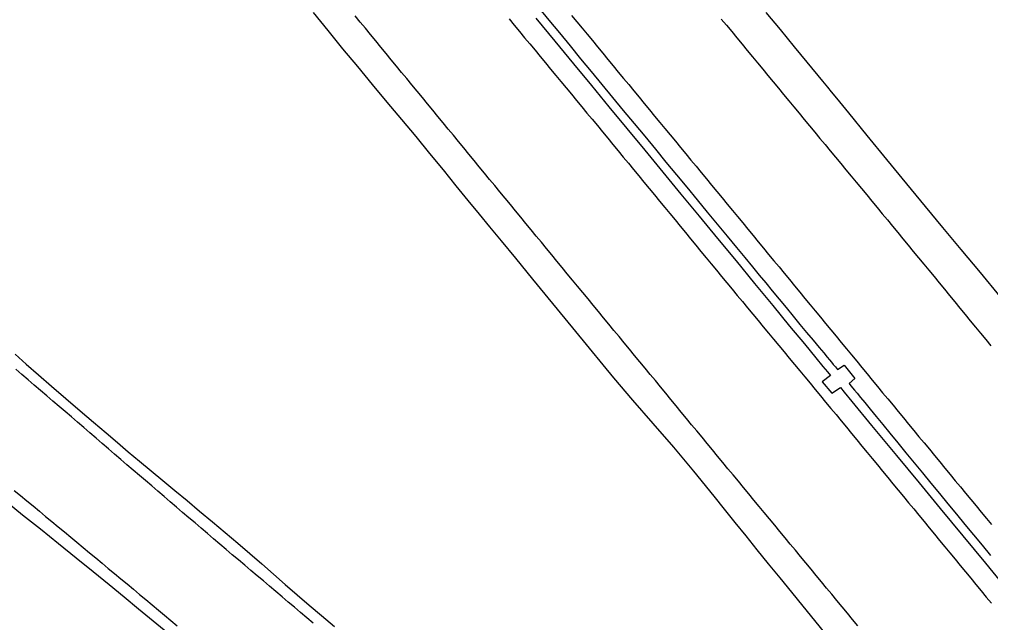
# Model space of a CAD drawing. Extents: x 1948091 to 1975253, y 787267 to 823306.
# Drawn here: x 1956917.4 to 1957215.4, y 812495.5 to 812680.5 of the extents above; entities that cross this region are included whole.
import ezdxf

# ---------------------------------------------------------------- set-up
doc = ezdxf.new("R2010")
doc.units = 0
doc.layers.add('RD_EX_Pavement_Markings', color=7, linetype='Continuous')
doc.layers.add('RD_EX_Road', color=7, linetype='Continuous')

msp = doc.modelspace()

# ---------------------------------------------------------------- linework, layer by layer
at = {"layer": 'RD_EX_Pavement_Markings'}
for points in [[(1957174.64, 812494.5), (1957173.05, 812496.43), (1957171.46, 812498.36), (1957169.86, 812500.28), (1957168.27, 812502.21), (1957166.68, 812504.13), (1957165.08, 812506.06), (1957163.49, 812507.99), (1957161.9, 812509.91), (1957160.3, 812511.84), (1957158.71, 812513.77), (1957157.12, 812515.69), (1957155.53, 812517.62), (1957153.93, 812519.55), (1957152.34, 812521.47), (1957150.75, 812523.4), (1957149.15, 812525.33), (1957147.56, 812527.25), (1957145.97, 812529.18), (1957144.37, 812531.1), (1957142.78, 812533.03), (1957141.19, 812534.96), (1957139.59, 812536.88), (1957138, 812538.81), (1957136.41, 812540.74), (1957134.81, 812542.66), (1957133.22, 812544.59), (1957131.63, 812546.52), (1957130.04, 812548.44), (1957128.44, 812550.37), (1957126.85, 812552.3), (1957125.26, 812554.22), (1957123.66, 812556.15), (1957122.07, 812558.08), (1957120.48, 812560.01), (1957118.89, 812561.94), (1957117.3, 812563.87), (1957115.71, 812565.8), (1957114.13, 812567.73), (1957112.54, 812569.66), (1957110.95, 812571.58), (1957109.36, 812573.51), (1957107.77, 812575.44), (1957106.18, 812577.37), (1957104.59, 812579.3), (1957103, 812581.23), (1957101.41, 812583.16), (1957099.82, 812585.09), (1957098.23, 812587.02), (1957096.64, 812588.95), (1957095.05, 812590.88), (1957093.46, 812592.81), (1957091.87, 812594.74), (1957090.28, 812596.67), (1957088.69, 812598.6), (1957087.1, 812600.53), (1957085.51, 812602.46), (1957083.92, 812604.39), (1957082.33, 812606.31), (1957080.74, 812608.24), (1957079.15, 812610.17), (1957077.57, 812612.1), (1957075.98, 812614.03), (1957074.39, 812615.96), (1957072.8, 812617.89), (1957071.21, 812619.82), (1957069.62, 812621.75), (1957068.03, 812623.68), (1957066.44, 812625.61), (1957064.85, 812627.54), (1957063.26, 812629.47), (1957061.67, 812631.4), (1957060.08, 812633.33), (1957058.5, 812635.26), (1957056.91, 812637.19), (1957055.32, 812639.12), (1957053.73, 812641.05), (1957052.14, 812642.98), (1957050.56, 812644.92), (1957048.97, 812646.85), (1957047.38, 812648.78), (1957045.79, 812650.71), (1957044.21, 812652.64), (1957042.62, 812654.57), (1957041.03, 812656.5), (1957039.44, 812658.43), (1957037.85, 812660.36), (1957036.27, 812662.29), (1957034.68, 812664.22), (1957033.09, 812666.15), (1957031.5, 812668.09), (1957029.91, 812670.02), (1957028.33, 812671.95), (1957026.74, 812673.88), (1957025.15, 812675.81), (1957023.56, 812677.74), (1957021.98, 812679.67), (1957020.39, 812681.6)], [(1957067.63, 812680.64), (1957069.23, 812678.71), (1957070.82, 812676.78), (1957072.41, 812674.86), (1957074.01, 812672.93), (1957075.6, 812671), (1957077.19, 812669.08), (1957078.79, 812667.15), (1957080.38, 812665.23), (1957081.98, 812663.3), (1957083.57, 812661.37), (1957085.16, 812659.45), (1957086.76, 812657.52), (1957088.35, 812655.6), (1957089.94, 812653.67), (1957091.54, 812651.74), (1957093.13, 812649.82), (1957094.73, 812647.89), (1957096.32, 812645.97), (1957097.91, 812644.04), (1957099.5, 812642.11), (1957101.09, 812640.18), (1957102.68, 812638.25), (1957104.27, 812636.32), (1957105.86, 812634.39), (1957107.45, 812632.46), (1957109.04, 812630.53), (1957110.63, 812628.6), (1957112.22, 812626.67), (1957113.81, 812624.75), (1957115.4, 812622.82), (1957116.99, 812620.89), (1957118.58, 812618.96), (1957120.17, 812617.03), (1957121.76, 812615.1), (1957123.35, 812613.17), (1957124.94, 812611.24), (1957126.53, 812609.31), (1957128.12, 812607.38), (1957129.7, 812605.45), (1957131.29, 812603.52), (1957132.88, 812601.59), (1957134.48, 812599.67), (1957136.07, 812597.74), (1957137.67, 812595.82), (1957139.26, 812593.89), (1957140.86, 812591.97), (1957142.46, 812590.04), (1957144.05, 812588.12), (1957145.65, 812586.2), (1957147.24, 812584.27), (1957148.84, 812582.35), (1957150.43, 812580.42), (1957152.03, 812578.5), (1957153.62, 812576.57), (1957155.22, 812574.65), (1957156.82, 812572.72), (1957158.41, 812570.8), (1957160.01, 812568.87), (1957161.6, 812566.95), (1957163.2, 812565.03), (1957164.79, 812563.1), (1957166.38, 812561.17), (1957167.97, 812559.24), (1957169.56, 812557.31), (1957171.15, 812555.38), (1957172.74, 812553.46), (1957174.33, 812551.53), (1957175.92, 812549.6), (1957177.51, 812547.67), (1957179.1, 812545.74), (1957180.69, 812543.81), (1957182.28, 812541.88), (1957183.87, 812539.95), (1957185.46, 812538.02), (1957187.05, 812536.09), (1957188.64, 812534.16), (1957190.23, 812532.23), (1957191.82, 812530.3), (1957193.41, 812528.37), (1957195, 812526.44), (1957196.58, 812524.52), (1957198.17, 812522.59), (1957199.76, 812520.66), (1957201.35, 812518.73), (1957202.94, 812516.8), (1957204.53, 812514.87), (1957206.12, 812512.94), (1957207.71, 812511.01), (1957209.3, 812509.08), (1957210.9, 812507.16), (1957212.49, 812505.23), (1957214.08, 812503.3), (1957215.67, 812501.37)], [(1957086.85, 812681.67), (1957088.44, 812679.74), (1957090.03, 812677.82), (1957091.62, 812675.89), (1957093.21, 812673.96), (1957094.8, 812672.03), (1957096.39, 812670.1), (1957097.99, 812668.18), (1957099.58, 812666.25), (1957101.17, 812664.32), (1957102.76, 812662.39), (1957104.35, 812660.46), (1957105.94, 812658.54), (1957107.53, 812656.61), (1957109.12, 812654.68), (1957110.72, 812652.75), (1957112.31, 812650.82), (1957113.9, 812648.89), (1957115.49, 812646.97), (1957117.08, 812645.04), (1957118.67, 812643.11), (1957120.26, 812641.18), (1957121.85, 812639.25), (1957123.45, 812637.33), (1957125.04, 812635.4), (1957126.63, 812633.47), (1957128.22, 812631.54), (1957129.81, 812629.61), (1957131.4, 812627.68), (1957132.99, 812625.75), (1957134.58, 812623.82), (1957136.17, 812621.9), (1957137.76, 812619.97), (1957139.35, 812618.04), (1957140.94, 812616.11), (1957142.53, 812614.18), (1957144.12, 812612.25), (1957145.71, 812610.32), (1957147.3, 812608.39), (1957148.89, 812606.46), (1957150.48, 812604.53), (1957152.07, 812602.61), (1957153.66, 812600.68), (1957155.25, 812598.75), (1957156.84, 812596.82), (1957158.43, 812594.89), (1957160.02, 812592.96), (1957161.61, 812591.03), (1957163.2, 812589.1), (1957164.79, 812587.17), (1957166.38, 812585.24), (1957167.97, 812583.32), (1957169.56, 812581.39), (1957171.15, 812579.46), (1957172.74, 812577.53), (1957174.33, 812575.6), (1957175.92, 812573.67), (1957177.52, 812571.75), (1957179.11, 812569.82), (1957180.7, 812567.89), (1957182.29, 812565.96), (1957183.88, 812564.04), (1957185.48, 812562.11), (1957187.07, 812560.18), (1957188.66, 812558.25), (1957190.25, 812556.33), (1957191.84, 812554.4), (1957193.43, 812552.47), (1957195.03, 812550.54), (1957196.62, 812548.62), (1957198.21, 812546.69), (1957199.8, 812544.76), (1957201.39, 812542.83), (1957202.98, 812540.91), (1957204.58, 812538.98), (1957206.17, 812537.05), (1957207.76, 812535.12), (1957209.35, 812533.2), (1957210.94, 812531.27), (1957212.54, 812529.34), (1957214.13, 812527.41), (1957215.72, 812525.49)], [(1957132.78, 812680.59), (1957134.37, 812678.66), (1957135.96, 812676.74), (1957137.56, 812674.81), (1957139.15, 812672.88), (1957140.74, 812670.95), (1957142.33, 812669.02), (1957143.92, 812667.1), (1957145.51, 812665.17), (1957147.1, 812663.24), (1957148.7, 812661.31), (1957150.29, 812659.38), (1957151.88, 812657.46), (1957153.47, 812655.53), (1957155.06, 812653.6), (1957156.66, 812651.68), (1957158.25, 812649.75), (1957159.85, 812647.83), (1957161.44, 812645.9), (1957163.04, 812643.98), (1957164.63, 812642.05), (1957166.23, 812640.13), (1957167.82, 812638.2), (1957169.42, 812636.28), (1957171.01, 812634.35), (1957172.61, 812632.43), (1957174.2, 812630.5), (1957175.8, 812628.58), (1957177.39, 812626.65), (1957178.99, 812624.73), (1957180.58, 812622.8), (1957182.17, 812620.87), (1957183.76, 812618.94), (1957185.35, 812617.01), (1957186.94, 812615.08), (1957188.52, 812613.15), (1957190.11, 812611.22), (1957191.7, 812609.29), (1957193.29, 812607.36), (1957194.88, 812605.43), (1957196.47, 812603.5), (1957198.05, 812601.57), (1957199.64, 812599.64), (1957201.23, 812597.71), (1957202.82, 812595.78), (1957204.41, 812593.85), (1957205.99, 812591.91), (1957207.58, 812589.98), (1957209.16, 812588.05), (1957210.75, 812586.11), (1957212.33, 812584.18), (1957213.91, 812582.24), (1957215.49, 812580.3)], [(1957007.49, 812495.29), (1957005.59, 812496.91), (1957003.68, 812498.52), (1957001.77, 812500.14), (1956999.86, 812501.75), (1956997.96, 812503.36), (1956996.05, 812504.98), (1956994.14, 812506.59), (1956992.23, 812508.21), (1956990.32, 812509.82), (1956988.41, 812511.43), (1956986.51, 812513.05), (1956984.6, 812514.66), (1956982.69, 812516.28), (1956980.78, 812517.89), (1956978.87, 812519.5), (1956976.97, 812521.13), (1956975.07, 812522.75), (1956973.17, 812524.38), (1956971.27, 812526), (1956969.37, 812527.62), (1956967.47, 812529.25), (1956965.57, 812530.87), (1956963.67, 812532.49), (1956961.77, 812534.12), (1956959.87, 812535.74), (1956957.98, 812537.36), (1956956.08, 812538.99), (1956954.18, 812540.61), (1956952.28, 812542.24), (1956950.39, 812543.87), (1956948.49, 812545.5), (1956946.59, 812547.12), (1956944.7, 812548.75), (1956942.8, 812550.38), (1956940.91, 812552.01), (1956939.01, 812553.63), (1956937.11, 812555.26), (1956935.22, 812556.89), (1956933.32, 812558.52), (1956931.42, 812560.15), (1956929.53, 812561.77), (1956927.63, 812563.4), (1956925.74, 812565.03), (1956923.84, 812566.66), (1956921.94, 812568.29), (1956920.05, 812569.91), (1956918.15, 812571.54), (1956916.26, 812573.17)], [(1956915.78, 812535.99), (1956917.7, 812534.4), (1956919.63, 812532.81), (1956921.56, 812531.22), (1956923.49, 812529.63), (1956925.42, 812528.04), (1956927.35, 812526.45), (1956929.27, 812524.86), (1956931.2, 812523.27), (1956933.12, 812521.67), (1956935.04, 812520.07), (1956936.96, 812518.48), (1956938.88, 812516.88), (1956940.81, 812515.28), (1956942.73, 812513.69), (1956944.65, 812512.09), (1956946.57, 812510.49), (1956948.49, 812508.89), (1956950.41, 812507.3), (1956952.34, 812505.7), (1956954.26, 812504.1), (1956956.17, 812502.5), (1956958.09, 812500.89), (1956960.01, 812499.29), (1956961.92, 812497.69), (1956963.84, 812496.08), (1956965.76, 812494.48)]]:
    msp.add_lwpolyline(points, dxfattribs=at)
at = {"layer": 'RD_EX_Road'}
for points in [[(1957164.98, 812491.78), (1957161.46, 812496.12), (1957157.93, 812500.48), (1957154.37, 812504.83), (1957150.8, 812509.19), (1957147.25, 812513.52), (1957143.78, 812517.8), (1957140.37, 812522.02), (1957137.04, 812526.18), (1957133.78, 812530.26), (1957130.58, 812534.23), (1957124.37, 812541.85), (1957118.21, 812549.21), (1957111.88, 812556.5), (1957105.67, 812563.63), (1957099.84, 812570.52), (1957096.55, 812574.48), (1957092.33, 812579.6), (1957087.17, 812585.88), (1957081.07, 812593.32), (1957074.94, 812600.81), (1957069.68, 812607.22), (1957065.29, 812612.56), (1957061.78, 812616.82), (1957058.58, 812620.71), (1957055.13, 812624.92), (1957051.43, 812629.45), (1957047.48, 812634.3), (1957043.35, 812639.36), (1957039.1, 812644.51), (1957034.74, 812649.76), (1957030.26, 812655.1), (1957025.73, 812660.51), (1957021.19, 812665.98), (1957016.65, 812671.49), (1957012.1, 812677.06), (1957007.6, 812682.59)], [(1957076.56, 812684.23), (1957079.81, 812680.27), (1957083.07, 812676.32), (1957086.34, 812672.37), (1957089.6, 812668.41), (1957092.87, 812664.45), (1957096.15, 812660.49), (1957099.42, 812656.52), (1957102.7, 812652.55), (1957105.98, 812648.58), (1957109.26, 812644.61), (1957112.53, 812640.65), (1957115.77, 812636.72), (1957118.99, 812632.82), (1957122.18, 812628.96), (1957125.34, 812625.13), (1957128.45, 812621.37), (1957131.53, 812617.66), (1957134.56, 812614.01), (1957137.43, 812610.55), (1957140.04, 812607.4), (1957142.37, 812604.57), (1957144.44, 812602.04), (1957146.39, 812599.65), (1957148.42, 812597.18), (1957150.5, 812594.65), (1957152.64, 812592.06), (1957154.79, 812589.46), (1957156.9, 812586.92), (1957158.95, 812584.45), (1957160.97, 812582.04), (1957162.77, 812579.87), (1957164.21, 812578.15), (1957165.29, 812576.87), (1957165.99, 812576.02), (1957166.54, 812575.37), (1957167.13, 812574.66), (1957167.77, 812573.89), (1957168.45, 812573.06), (1957170.51, 812574.37), (1957173.75, 812570.37), (1957171.99, 812568.76), (1957172.24, 812568.44), (1957172.6, 812568), (1957173.08, 812567.43), (1957173.67, 812566.74), (1957174.45, 812565.81), (1957175.5, 812564.53), (1957176.83, 812562.91), (1957178.44, 812560.94), (1957180.27, 812558.69), (1957182.3, 812556.22), (1957184.51, 812553.52), (1957186.9, 812550.6), (1957189.41, 812547.55), (1957191.94, 812544.47), (1957194.5, 812541.36), (1957197.09, 812538.21), (1957199.7, 812535.05), (1957202.32, 812531.89), (1957204.93, 812528.72), (1957207.55, 812525.55), (1957210.17, 812522.38), (1957212.79, 812519.21), (1957215.41, 812516.03)], [(1957146.46, 812682.63), (1957150.81, 812677.34), (1957155.17, 812672.06), (1957159.04, 812667.36), (1957163.87, 812661.49), (1957165.35, 812659.69), (1957166.52, 812658.28), (1957168.16, 812656.31), (1957171.81, 812651.85), (1957177.47, 812644.9), (1957183.51, 812637.49), (1957189.59, 812630.06), (1957195.31, 812623.12), (1957200.67, 812616.65), (1957206.26, 812609.92), (1957212.16, 812602.82), (1957218.25, 812595.47)], [(1957075.86, 812680.88), (1957081.71, 812673.79), (1957087.45, 812666.82), (1957092.89, 812660.19), (1957098.25, 812653.68), (1957103.75, 812647.03), (1957109.31, 812640.31), (1957114.86, 812633.58), (1957120.4, 812626.84), (1957125.97, 812620.1), (1957131.59, 812613.31), (1957137.29, 812606.41), (1957142.98, 812599.51), (1957148.56, 812592.73), (1957153.75, 812586.42), (1957158.26, 812580.92), (1957161.77, 812576.64), (1957163.97, 812573.98), (1957165.32, 812572.35), (1957166.29, 812571.2), (1957163.75, 812569.32), (1957166.68, 812565.85), (1957169.34, 812567.51), (1957170.52, 812566.08), (1957172.78, 812563.31), (1957178.91, 812555.94), (1957186.55, 812546.71), (1957193.47, 812538.33), (1957199.96, 812530.44), (1957206.87, 812522.06), (1957213.85, 812513.65), (1957221.56, 812504.3)], [(1956916.05, 812577.74), (1956919.46, 812574.75), (1956923.2, 812571.49), (1956927.27, 812567.96), (1956931.66, 812564.18), (1956936.07, 812560.4), (1956940.16, 812556.89), (1956943.95, 812553.66), (1956947.43, 812550.69), (1956950.79, 812547.84), (1956954.24, 812544.95), (1956957.76, 812542.01), (1956961.37, 812539.03), (1956965.06, 812535.98), (1956968.83, 812532.86), (1956972.69, 812529.65), (1956976.63, 812526.36), (1956980.56, 812523.06), (1956984.39, 812519.8), (1956988.12, 812516.6), (1956991.75, 812513.44), (1956995.35, 812510.3), (1956998.97, 812507.15), (1957002.63, 812504), (1957006.31, 812500.83), (1957010.1, 812497.59), (1957014.05, 812494.22)], [(1956912.96, 812532.86), (1956918.35, 812528.55), (1956923.82, 812524.17), (1956929.37, 812519.7), (1956934.83, 812515.3), (1956939.99, 812511.12), (1956944.88, 812507.14), (1956949.48, 812503.37), (1956953.94, 812499.71), (1956958.41, 812496.02), (1956962.9, 812492.33)]]:
    msp.add_lwpolyline(points, dxfattribs=at)

doc.saveas('drawing.dxf')
